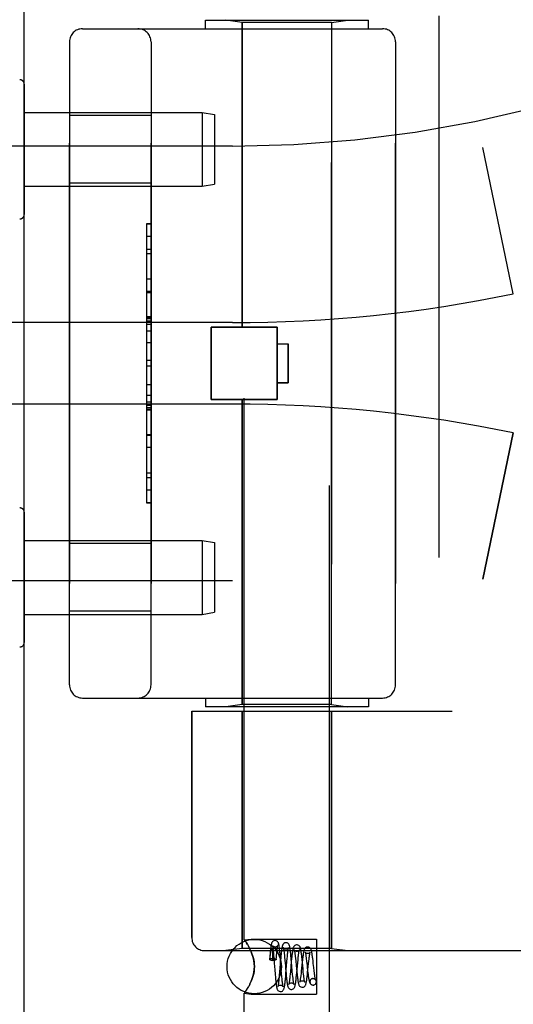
# Model space of a CAD drawing. Header units: inches. Extents: x 0 to 227, y 0 to 147.
# Tile 267 of 285: x 119.17 to 120.3, y 81.06 to 83.33. Entities that reach past the tile are written whole.
import ezdxf

# ---------------------------------------------------------------- set-up
doc = ezdxf.new("R2010")
doc.units = ezdxf.units.IN
doc.header["$LTSCALE"] = 12.466667
doc.header["$MEASUREMENT"] = 0
doc.linetypes.add('HIDDEN', pattern=[0.2, 0.1, -0.1])
doc.layers.get('0').update_dxf_attribs({"linetype": 'CONTINUOUS'})
doc.layers.add('LEFTHAND_DOOR_ASSEMBLY', color=7, linetype='CONTINUOUS')
doc.layers.add('RIGHTHAND_DOOR_ASSEMBLY', color=7, linetype='CONTINUOUS')

msp = doc.modelspace()

# ---------------------------------------------------------------- linework, layer by layer
at = {"color": 3, "linetype": 'Continuous'}
msp.add_line((119.1764, 36.2633), (119.1764, 108.0553), dxfattribs=at)
at = {"layer": 'LEFTHAND_DOOR_ASSEMBLY', "color": 8, "linetype": 'HIDDEN'}
for p, q in [((120.1304, 83.3343), (120.1304, 81.7343)), ((119.5929, 83.3043), (119.5929, 83.3243)), ((119.5929, 83.3243), (119.9679, 83.3243)), ((119.6774, 83.319), (119.6399, 83.3243)), ((119.6774, 82.6173), (119.6774, 83.319)), ((119.8834, 83.319), (119.6774, 83.319)), ((119.8834, 83.319), (119.9209, 83.3243)), ((119.8834, 81.7496), (119.8834, 83.319)), ((119.9679, 83.3043), (119.9679, 83.3243)), ((119.3104, 83.3043), (120.0004, 83.3043)), ((119.2804, 83.2743), (119.2804, 81.7943)), ((119.4679, 81.7943), (119.4679, 83.2743)), ((120.0304, 83.2743), (120.0304, 81.7943)), ((119.4679, 83.1048), (119.2804, 83.1048)), ((119.6554, 83.0343), (118.2374, 83.0343)), ((120.3014, 82.6943), (120.2316, 83.0309)), ((119.4679, 82.9488), (119.2804, 82.9488)), ((119.4579, 82.8552), (119.4579, 82.2133)), ((119.4579, 82.8552), (119.4679, 82.8552)), ((119.4679, 82.855), (119.4579, 82.855)), ((119.4579, 82.7969), (119.4679, 82.7969)), ((119.4679, 82.7867), (119.4579, 82.7867)), ((119.4679, 82.7279), (119.4579, 82.7279)), ((119.4579, 82.6977), (119.4679, 82.6977)), ((119.6554, 82.628), (118.6878, 82.628)), ((119.4579, 82.6411), (119.4679, 82.6411)), ((119.4579, 82.6409), (119.4679, 82.6409)), ((119.4679, 82.6406), (119.4579, 82.6406)), ((119.6064, 82.4513), (119.6064, 82.6173)), ((119.6064, 82.6173), (119.7584, 82.6173)), ((119.7584, 82.4513), (119.7584, 82.6173)), ((119.4579, 82.5827), (119.4679, 82.5827)), ((119.7584, 82.5793), (119.7834, 82.5793)), ((119.7834, 82.5793), (119.7834, 82.4893)), ((119.4679, 82.5406), (119.4579, 82.5406)), ((119.7834, 82.4893), (119.7584, 82.4893)), ((119.4679, 82.4604), (119.4579, 82.4604)), ((119.4679, 82.4448), (119.4579, 82.4448)), ((119.6064, 82.4513), (119.7584, 82.4513)), ((119.6774, 81.7496), (119.6774, 82.4513)), ((119.6554, 82.4405), (118.6878, 82.4405)), ((119.4679, 82.4372), (119.4579, 82.4372)), ((119.4679, 82.4318), (119.4579, 82.4318)), ((119.4679, 82.427), (119.4579, 82.427)), ((119.4679, 82.3686), (119.4579, 82.3686)), ((120.3014, 82.3743), (120.2316, 82.0377)), ((119.4679, 82.2423), (119.4579, 82.2423)), ((119.4679, 82.2133), (119.4579, 82.2133)), ((119.4679, 82.1198), (119.2804, 82.1198)), ((119.6554, 82.0343), (118.2374, 82.0343)), ((119.4679, 81.9638), (119.2804, 81.9638)), ((119.3104, 81.7643), (120.0004, 81.7643)), ((119.5929, 81.7643), (119.5929, 81.7443)), ((119.9679, 81.7443), (119.5929, 81.7443)), ((119.6774, 81.7496), (119.6399, 81.7443)), ((119.8834, 81.7496), (119.6774, 81.7496)), ((119.8834, 81.7496), (119.9209, 81.7443)), ((119.9679, 81.7643), (119.9679, 81.7443)), ((119.5616, 81.7343), (119.5616, 81.213)), ((119.5616, 81.7343), (120.1604, 81.7343)), ((119.6774, 81.7343), (119.6774, 81.1883)), ((119.8834, 81.7343), (119.8834, 81.1883)), ((119.5916, 81.183), (121.6554, 81.183)), ((119.6774, 81.1883), (119.6399, 81.183)), ((119.8834, 81.1883), (119.6774, 81.1883)), ((119.8834, 81.1883), (119.9209, 81.183))]:
    msp.add_line(p, q, dxfattribs=at)
for centre, radius, start, end in [((119.6554, 85.8094), 2.7751, 270, 316.1116), ((119.3104, 83.2743), 0.03, 90, 180), ((119.4379, 83.2743), 0.03, 0, 90), ((120.0004, 83.2743), 0.03, 0, 90), ((119.6554, 85.8094), 3.1814, 270, 281.7157), ((119.6554, 79.2592), 3.1814, 78.2843, 90), ((119.6554, 79.2592), 2.7751, 43.8884, 90), ((119.3104, 81.7943), 0.03, 180, 270), ((119.4379, 81.7943), 0.03, 270, 360), ((120.0004, 81.7943), 0.03, 270, 360), ((119.5916, 81.213), 0.03, 180, 270)]:
    msp.add_arc(centre, radius, start, end, dxfattribs=at)
at = {"layer": 'RIGHTHAND_DOOR_ASSEMBLY', "color": 8, "linetype": 'HIDDEN'}
for p, q in [((119.6824, 81.2077), (119.6824, 83.8543)), ((119.8784, 81.0063), (119.8784, 83.8543)), ((120.1304, 83.3343), (120.1304, 81.7343)), ((119.5929, 83.3043), (119.5929, 83.3243)), ((119.5929, 83.3243), (119.9679, 83.3243)), ((119.6774, 83.319), (119.6399, 83.3243)), ((119.6774, 83.319), (119.6774, 82.6173)), ((119.8834, 83.319), (119.6774, 83.319)), ((119.8834, 83.319), (119.9209, 83.3243)), ((119.8834, 83.319), (119.8834, 81.7496)), ((119.9679, 83.3043), (119.9679, 83.3243)), ((119.3104, 83.3043), (120.0004, 83.3043)), ((119.2804, 81.7943), (119.2804, 83.2743)), ((119.4679, 83.2743), (119.4679, 81.7943)), ((120.0304, 81.7943), (120.0304, 83.2743)), ((119.1764, 83.1767), (119.1764, 82.8769)), ((119.1764, 83.1118), (119.5855, 83.1118)), ((119.4679, 83.1048), (119.2804, 83.1048)), ((119.5855, 83.1118), (119.5855, 82.9418)), ((119.5855, 83.1118), (119.6139, 83.1068)), ((119.6139, 83.1068), (119.6139, 82.9468)), ((119.6554, 83.0343), (118.2374, 83.0343)), ((120.3014, 82.6943), (120.2316, 83.0309)), ((119.4679, 82.9488), (119.2804, 82.9488)), ((119.5855, 82.9418), (119.6139, 82.9468)), ((119.1764, 82.9418), (119.5855, 82.9418)), ((119.4579, 82.8553), (119.4579, 82.2133)), ((119.4679, 82.8553), (119.4579, 82.8553)), ((119.4679, 82.8263), (119.4579, 82.8263)), ((119.4679, 82.7), (119.4579, 82.7)), ((119.6554, 82.628), (118.6878, 82.628)), ((119.4679, 82.6416), (119.4579, 82.6416)), ((119.4679, 82.6368), (119.4579, 82.6368)), ((119.4679, 82.6314), (119.4579, 82.6314)), ((119.4679, 82.6238), (119.4579, 82.6238)), ((119.4679, 82.6082), (119.4579, 82.6082)), ((119.6064, 82.6173), (119.6064, 82.4513)), ((119.7584, 82.6173), (119.6064, 82.6173)), ((119.7584, 82.6173), (119.7584, 82.4513)), ((119.7584, 82.5793), (119.7834, 82.5793)), ((119.7834, 82.4893), (119.7834, 82.5793)), ((119.4679, 82.528), (119.4579, 82.528)), ((119.4579, 82.4859), (119.4679, 82.4859)), ((119.7584, 82.4893), (119.7834, 82.4893)), ((119.7584, 82.4513), (119.6064, 82.4513)), ((119.6774, 82.4513), (119.6774, 81.7496)), ((119.6554, 82.4405), (118.6878, 82.4405)), ((119.4679, 82.428), (119.4579, 82.428)), ((119.4579, 82.4277), (119.4679, 82.4277)), ((119.4579, 82.4275), (119.4679, 82.4275)), ((119.4579, 82.3709), (119.4679, 82.3709)), ((120.2316, 82.0377), (120.3014, 82.3743)), ((119.4679, 82.3407), (119.4579, 82.3407)), ((119.4679, 82.2819), (119.4579, 82.2819)), ((119.4579, 82.2717), (119.4679, 82.2717)), ((119.4679, 82.2136), (119.4579, 82.2136)), ((119.4579, 82.2133), (119.4679, 82.2133)), ((119.1764, 82.1917), (119.1764, 81.8919)), ((119.1764, 82.1268), (119.5855, 82.1268)), ((119.4679, 82.1198), (119.2804, 82.1198)), ((119.5855, 82.1268), (119.5855, 81.9568)), ((119.5855, 82.1268), (119.6139, 82.1218)), ((119.6139, 82.1218), (119.6139, 81.9618)), ((119.6554, 82.0343), (118.2374, 82.0343)), ((119.1764, 81.9568), (119.5855, 81.9568)), ((119.4679, 81.9638), (119.2804, 81.9638)), ((119.5855, 81.9568), (119.6139, 81.9618)), ((119.3104, 81.7643), (120.0004, 81.7643)), ((119.5929, 81.7643), (119.5929, 81.7443)), ((119.9679, 81.7443), (119.5929, 81.7443)), ((119.6774, 81.7496), (119.6399, 81.7443)), ((119.8834, 81.7496), (119.6774, 81.7496)), ((119.8834, 81.7496), (119.9209, 81.7443)), ((119.9679, 81.7643), (119.9679, 81.7443)), ((119.5616, 81.213), (119.5616, 81.7343)), ((119.5616, 81.7343), (120.1604, 81.7343)), ((119.6774, 81.1883), (119.6774, 81.7343)), ((119.8834, 81.1883), (119.8834, 81.7343)), ((119.6824, 81.2077), (119.6984, 81.2098)), ((119.6824, 81.2077), (119.6827, 81.2073)), ((119.6898, 81.1969), (119.6873, 81.2008)), ((119.6984, 81.2098), (119.8484, 81.2098)), ((119.8484, 81.2098), (119.8484, 81.0828)), ((119.5916, 81.183), (121.6554, 81.183)), ((119.6774, 81.1883), (119.6399, 81.183)), ((119.8834, 81.1883), (119.6774, 81.1883)), ((119.6984, 81.1802), (119.6955, 81.1866)), ((119.742, 81.1761), (119.7416, 81.171)), ((119.7473, 81.1812), (119.7474, 81.1807)), ((119.7474, 81.1807), (119.7474, 81.1801)), ((119.7474, 81.1801), (119.7475, 81.1794)), ((119.7475, 81.1794), (119.7475, 81.1787)), ((119.7475, 81.1787), (119.7475, 81.1778)), ((119.7475, 81.1778), (119.7476, 81.1769)), ((119.7476, 81.1769), (119.7476, 81.1759)), ((119.7492, 81.181), (119.7496, 81.1771)), ((119.7496, 81.1771), (119.75, 81.1728)), ((119.7566, 81.1725), (119.757, 81.1766)), ((119.7648, 81.175), (119.7643, 81.1802)), ((119.7743, 81.1765), (119.7748, 81.1726)), ((119.7899, 81.1712), (119.7893, 81.1763)), ((119.8834, 81.1883), (119.9209, 81.183)), ((119.7416, 81.171), (119.7409, 81.1629)), ((119.7413, 81.1621), (119.7415, 81.1648)), ((119.7415, 81.1648), (119.7418, 81.1673)), ((119.7418, 81.1673), (119.742, 81.1694)), ((119.742, 81.1694), (119.7423, 81.1714)), ((119.7423, 81.1714), (119.7425, 81.1731)), ((119.7425, 81.1731), (119.7427, 81.1746)), ((119.7476, 81.1759), (119.7476, 81.1747)), ((119.7476, 81.1747), (119.7476, 81.1733)), ((119.7476, 81.1733), (119.7477, 81.1719)), ((119.7477, 81.1631), (119.7476, 81.1605)), ((119.7484, 81.1605), (119.7476, 81.1605)), ((119.7477, 81.1719), (119.7477, 81.1694)), ((119.7477, 81.1694), (119.7477, 81.1665)), ((119.7477, 81.1665), (119.7477, 81.1631)), ((119.75, 81.1728), (119.7506, 81.1657)), ((119.7506, 81.1657), (119.7515, 81.1549)), ((119.7558, 81.1628), (119.7563, 81.1682)), ((119.7563, 81.1682), (119.7566, 81.1725)), ((119.7659, 81.1608), (119.7637, 81.1344)), ((119.7652, 81.1695), (119.7648, 81.175)), ((119.766, 81.1608), (119.7652, 81.1695)), ((119.7664, 81.1665), (119.7659, 81.1608)), ((119.7676, 81.1403), (119.766, 81.1608)), ((119.7748, 81.1726), (119.7752, 81.1683)), ((119.7752, 81.1683), (119.7758, 81.1613)), ((119.7782, 81.1295), (119.7805, 81.1578)), ((119.7805, 81.1578), (119.7812, 81.1652)), ((119.7812, 81.1652), (119.7816, 81.1698)), ((119.7907, 81.158), (119.7885, 81.1342)), ((119.7904, 81.1657), (119.7899, 81.1712)), ((119.7914, 81.1544), (119.7904, 81.1657)), ((119.7913, 81.164), (119.7907, 81.158)), ((119.8003, 81.1646), (119.8008, 81.1596)), ((119.8033, 81.1321), (119.8054, 81.1546)), ((119.8054, 81.1546), (119.8061, 81.1622)), ((119.8157, 81.1562), (119.8136, 81.1358)), ((119.8154, 81.1637), (119.8148, 81.169)), ((119.8162, 81.1553), (119.8154, 81.1637)), ((119.8176, 81.1413), (119.8162, 81.1553)), ((119.8251, 81.164), (119.8257, 81.1597)), ((119.8282, 81.1331), (119.8303, 81.1533)), ((119.8303, 81.1533), (119.8309, 81.1585)), ((119.8406, 81.1594), (119.84, 81.1649)), ((119.8413, 81.1535), (119.8406, 81.1594)), ((119.8423, 81.1446), (119.8413, 81.1535)), ((119.7526, 81.14), (119.7536, 81.1279)), ((119.7637, 81.1344), (119.763, 81.1265)), ((119.7684, 81.1297), (119.7676, 81.1403)), ((119.7775, 81.1422), (119.7785, 81.1307)), ((119.7785, 81.1307), (119.779, 81.1252)), ((119.7885, 81.1342), (119.788, 81.129)), ((119.7937, 81.1281), (119.793, 81.1354)), ((119.8027, 81.1265), (119.8033, 81.1321)), ((119.8034, 81.1339), (119.804, 81.128)), ((119.8136, 81.1358), (119.813, 81.1306)), ((119.8183, 81.1336), (119.8176, 81.1413)), ((119.8188, 81.1291), (119.8183, 81.1336)), ((119.8282, 81.1366), (119.8288, 81.1313)), ((119.8432, 81.1362), (119.8423, 81.1446)), ((119.8438, 81.1312), (119.8432, 81.1362)), ((119.6955, 81.106), (119.6984, 81.1124)), ((119.7536, 81.1279), (119.7541, 81.1221)), ((119.7541, 81.1221), (119.7546, 81.1166)), ((119.763, 81.1265), (119.7626, 81.1216)), ((119.769, 81.1225), (119.7684, 81.1297)), ((119.7694, 81.1182), (119.769, 81.1225)), ((119.7698, 81.1143), (119.7694, 81.1182)), ((119.7777, 81.1239), (119.7782, 81.1295)), ((119.779, 81.1252), (119.7796, 81.12)), ((119.788, 81.129), (119.7875, 81.1241)), ((119.7941, 81.1238), (119.7937, 81.1281)), ((119.7946, 81.1198), (119.7941, 81.1238)), ((119.8193, 81.1249), (119.8188, 81.1291)), ((119.8409, 81.1188), (119.8395, 81.1186)), ((119.8395, 81.1187), (119.8408, 81.1188)), ((119.6836, 81.0866), (119.6827, 81.0853)), ((119.6955, 81.106), (119.6926, 81.1005)), ((119.8408, 81.1038), (119.8423, 81.1039)), ((119.8409, 81.1038), (119.8423, 81.104)), ((119.6824, 81.0063), (119.6824, 81.0848)), ((119.6824, 81.0848), (119.6984, 81.0828)), ((119.6984, 81.0828), (119.8484, 81.0828))]:
    msp.add_line(p, q, dxfattribs=at)
for points in [[(119.6852, 81.2039), (119.6836, 81.206), (119.6827, 81.2073)], [(119.6836, 81.206), (119.6852, 81.2039), (119.6873, 81.2008), (119.6898, 81.1969), (119.6926, 81.1921), (119.6955, 81.1866), (119.6984, 81.1802)], [(119.7533, 81.2063), (119.7525, 81.2063), (119.7506, 81.2058), (119.749, 81.2049), (119.7476, 81.2038), (119.7467, 81.2027), (119.7461, 81.2017), (119.7457, 81.2008), (119.7453, 81.1999), (119.7451, 81.199), (119.7448, 81.198), (119.7446, 81.197), (119.7444, 81.1959), (119.7442, 81.1947), (119.7439, 81.1934), (119.7437, 81.192), (119.7435, 81.1904), (119.7433, 81.1887), (119.7431, 81.1869), (119.7429, 81.185), (119.7427, 81.183), (119.7424, 81.1808), (119.742, 81.1761)], [(119.7643, 81.1802), (119.764, 81.1827), (119.7638, 81.185), (119.7635, 81.1871), (119.7633, 81.1891), (119.7631, 81.1909), (119.7628, 81.1925), (119.7626, 81.194), (119.7624, 81.1954), (119.7621, 81.1966), (119.7619, 81.1977), (119.7616, 81.1987), (119.7613, 81.1997), (119.761, 81.2007), (119.7606, 81.2016), (119.7599, 81.2027), (119.759, 81.2038), (119.7577, 81.2049), (119.756, 81.2058), (119.7542, 81.2063), (119.7533, 81.2063)], [(119.7783, 81.2013), (119.7774, 81.2012), (119.7754, 81.2007), (119.7737, 81.1998), (119.7724, 81.1986), (119.7715, 81.1974), (119.7709, 81.1963), (119.7704, 81.1953), (119.7701, 81.1943), (119.7698, 81.1933), (119.7696, 81.1922), (119.7693, 81.191), (119.7691, 81.1897), (119.7688, 81.1883), (119.7686, 81.1867), (119.7683, 81.185), (119.7681, 81.1831), (119.7678, 81.1811), (119.7676, 81.179), (119.7673, 81.1767), (119.7671, 81.1743), (119.7669, 81.1718), (119.7664, 81.1665)], [(119.7893, 81.1763), (119.7891, 81.1788), (119.7888, 81.1811), (119.7885, 81.1832), (119.7883, 81.1852), (119.788, 81.187), (119.7877, 81.1886), (119.7875, 81.1901), (119.7872, 81.1914), (119.787, 81.1926), (119.7867, 81.1937), (119.7864, 81.1947), (119.786, 81.1957), (119.7856, 81.1967), (119.7849, 81.1978), (119.7839, 81.1989), (119.7826, 81.2), (119.7809, 81.2008), (119.7791, 81.2013), (119.7783, 81.2013)], [(119.6984, 81.1124), (119.7009, 81.119), (119.7029, 81.1257), (119.7045, 81.1326), (119.7054, 81.1395), (119.7057, 81.1464), (119.7054, 81.1533), (119.7044, 81.1602), (119.7029, 81.167), (119.7009, 81.1737), (119.6984, 81.1802)], [(119.6984, 81.1802), (119.7, 81.176), (119.7016, 81.1716), (119.7029, 81.167), (119.7041, 81.1622), (119.7049, 81.1571), (119.7055, 81.1517), (119.7057, 81.1463), (119.7055, 81.1409), (119.705, 81.1356), (119.7041, 81.1305), (119.7029, 81.1257), (119.7016, 81.1211), (119.7001, 81.1166), (119.6984, 81.1124)], [(119.7427, 81.1746), (119.7429, 81.176), (119.743, 81.1766), (119.7431, 81.1772), (119.7432, 81.1778), (119.7433, 81.1783), (119.7434, 81.1788), (119.7434, 81.1793), (119.7435, 81.1797), (119.7436, 81.1801), (119.7437, 81.1805), (119.7437, 81.1809), (119.7438, 81.1812), (119.7439, 81.1815), (119.744, 81.1818), (119.744, 81.1821), (119.7441, 81.1824), (119.7442, 81.1827), (119.7442, 81.1829), (119.7443, 81.1832), (119.7443, 81.1834), (119.7444, 81.1836), (119.7445, 81.1838), (119.7445, 81.184), (119.7446, 81.1842), (119.7447, 81.1844), (119.7447, 81.1846), (119.7448, 81.1848), (119.7449, 81.185), (119.7449, 81.1851), (119.745, 81.1853), (119.7451, 81.1854), (119.7451, 81.1856), (119.7452, 81.1857), (119.7453, 81.1858), (119.7453, 81.1859), (119.7454, 81.186), (119.7455, 81.1861), (119.7456, 81.1862), (119.7456, 81.1863), (119.7457, 81.1863), (119.7458, 81.1863), (119.7459, 81.1864), (119.7461, 81.1863), (119.7462, 81.1862), (119.7464, 81.1861), (119.7465, 81.1859), (119.7466, 81.1857), (119.7466, 81.1856), (119.7467, 81.1854), (119.7467, 81.1852), (119.7468, 81.1851), (119.7468, 81.1849), (119.7469, 81.1848), (119.7469, 81.1847), (119.7469, 81.1845), (119.7469, 81.1844), (119.747, 81.1843), (119.747, 81.1841), (119.747, 81.184), (119.747, 81.1839), (119.7471, 81.1837), (119.7471, 81.1836), (119.7471, 81.1835), (119.7471, 81.1833), (119.7471, 81.1832), (119.7472, 81.1831), (119.7472, 81.1829), (119.7472, 81.1828), (119.7472, 81.1826), (119.7472, 81.1824), (119.7473, 81.1822), (119.7473, 81.182), (119.7473, 81.1818), (119.7473, 81.1816), (119.7473, 81.1814), (119.7473, 81.1812)], [(119.7472, 81.195), (119.7472, 81.195), (119.7472, 81.1949), (119.7473, 81.1946), (119.7474, 81.1942), (119.7475, 81.1936), (119.7477, 81.1929), (119.7478, 81.192), (119.748, 81.191), (119.7481, 81.19), (119.7483, 81.1887), (119.7485, 81.1874), (119.7487, 81.186), (119.7488, 81.1844), (119.749, 81.1828), (119.7492, 81.181)], [(119.7533, 81.1913), (119.7522, 81.1914), (119.7507, 81.1918), (119.7494, 81.1925), (119.7484, 81.1933), (119.7477, 81.194), (119.7474, 81.1946), (119.7472, 81.1949), (119.7472, 81.195)], [(119.7594, 81.1949), (119.7594, 81.195), (119.7595, 81.195), (119.7594, 81.1949), (119.7592, 81.1946), (119.7588, 81.1939), (119.7581, 81.1932), (119.757, 81.1924), (119.7556, 81.1917), (119.754, 81.1913), (119.7533, 81.1913)], [(119.757, 81.1766), (119.7574, 81.1804), (119.7575, 81.1821), (119.7577, 81.1838), (119.7579, 81.1853), (119.7581, 81.1868), (119.7582, 81.1881), (119.7584, 81.1894), (119.7586, 81.1905), (119.7587, 81.1915), (119.7589, 81.1924), (119.759, 81.1932), (119.7592, 81.1938), (119.7593, 81.1944), (119.7594, 81.1947), (119.7594, 81.1949)], [(119.7722, 81.1899), (119.7722, 81.1899), (119.7723, 81.1898), (119.7724, 81.1894), (119.7725, 81.1889), (119.7727, 81.1883), (119.7728, 81.1875), (119.773, 81.1865), (119.7732, 81.1855), (119.7734, 81.1843), (119.7735, 81.1829), (119.7737, 81.1815), (119.7739, 81.1799), (119.7741, 81.1783), (119.7743, 81.1765)], [(119.7783, 81.1863), (119.7772, 81.1864), (119.7758, 81.1868), (119.7745, 81.1874), (119.7735, 81.1882), (119.7729, 81.1889), (119.7725, 81.1895), (119.7723, 81.1898), (119.7722, 81.1899)], [(119.7842, 81.1895), (119.7843, 81.1897), (119.7844, 81.1899), (119.7843, 81.1899), (119.7842, 81.1896), (119.7838, 81.189), (119.7831, 81.1882), (119.782, 81.1874), (119.7806, 81.1867), (119.779, 81.1863), (119.7783, 81.1863)], [(119.7816, 81.1698), (119.782, 81.174), (119.7822, 81.1759), (119.7824, 81.1777), (119.7826, 81.1795), (119.7828, 81.1811), (119.783, 81.1826), (119.7832, 81.1839), (119.7834, 81.1852), (119.7836, 81.1863), (119.7838, 81.1873), (119.7839, 81.1882), (119.7841, 81.1888), (119.7842, 81.1894), (119.7842, 81.1895)], [(119.8033, 81.1963), (119.8023, 81.1962), (119.8004, 81.1957), (119.7987, 81.1948), (119.7973, 81.1936), (119.7964, 81.1924), (119.7958, 81.1912), (119.7953, 81.1901), (119.795, 81.189), (119.7946, 81.1878), (119.7943, 81.1865), (119.794, 81.185), (119.7937, 81.1834), (119.7934, 81.1816), (119.7931, 81.1796), (119.7928, 81.1774), (119.7925, 81.175), (119.7922, 81.1725), (119.7919, 81.1698), (119.7913, 81.164)], [(119.7973, 81.1847), (119.7973, 81.1847), (119.7974, 81.1846), (119.7975, 81.1842), (119.7977, 81.1836), (119.7978, 81.1829), (119.798, 81.182), (119.7982, 81.1809), (119.7984, 81.1796), (119.7987, 81.1782), (119.7989, 81.1767), (119.7991, 81.175), (119.7993, 81.1732), (119.7996, 81.1712), (119.7998, 81.1691), (119.8001, 81.1669), (119.8003, 81.1646)], [(119.8033, 81.1813), (119.8023, 81.1814), (119.8008, 81.1818), (119.7996, 81.1824), (119.7986, 81.1831), (119.7979, 81.1838), (119.7975, 81.1844), (119.7974, 81.1847), (119.7973, 81.1847)], [(119.8148, 81.169), (119.8145, 81.1715), (119.8142, 81.1739), (119.814, 81.1762), (119.8137, 81.1784), (119.8134, 81.1804), (119.8131, 81.1822), (119.8128, 81.1839), (119.8125, 81.1854), (119.8122, 81.1868), (119.8119, 81.188), (119.8116, 81.1892), (119.8112, 81.1903), (119.8108, 81.1914), (119.8101, 81.1925), (119.8091, 81.1937), (119.8077, 81.1949), (119.806, 81.1958), (119.8042, 81.1963), (119.8033, 81.1963)], [(119.8091, 81.1843), (119.8092, 81.1846), (119.8092, 81.1848), (119.8092, 81.1847), (119.8091, 81.1845), (119.8087, 81.1839), (119.8079, 81.1831), (119.8068, 81.1823), (119.8054, 81.1817), (119.8039, 81.1813), (119.8033, 81.1813)], [(119.8061, 81.1622), (119.8066, 81.1668), (119.8068, 81.169), (119.807, 81.171), (119.8073, 81.1729), (119.8075, 81.1747), (119.8077, 81.1764), (119.8079, 81.1779), (119.8081, 81.1793), (119.8083, 81.1806), (119.8085, 81.1817), (119.8087, 81.1827), (119.8089, 81.1835), (119.8091, 81.1841), (119.8091, 81.1843)], [(119.8283, 81.1913), (119.8273, 81.1912), (119.8254, 81.1907), (119.8236, 81.1897), (119.8223, 81.1885), (119.8213, 81.1873), (119.8207, 81.1862), (119.8202, 81.185), (119.8198, 81.1839), (119.8195, 81.1826), (119.8191, 81.1813), (119.8188, 81.1797), (119.8185, 81.1781), (119.8182, 81.1762), (119.8179, 81.1742), (119.8176, 81.172), (119.8172, 81.1697), (119.8169, 81.1672), (119.8166, 81.1646), (119.8163, 81.1619), (119.8157, 81.1562)], [(119.8225, 81.1796), (119.8225, 81.1794), (119.8227, 81.179), (119.8228, 81.1784), (119.823, 81.1777), (119.8232, 81.1767), (119.8234, 81.1756), (119.8237, 81.1744), (119.8239, 81.173), (119.8241, 81.1714), (119.8244, 81.1698), (119.8246, 81.168), (119.8249, 81.1661), (119.8251, 81.164)], [(119.8283, 81.1763), (119.8277, 81.1763), (119.8261, 81.1767), (119.8248, 81.1773), (119.8238, 81.178), (119.8231, 81.1787), (119.8227, 81.1792), (119.8225, 81.1795), (119.8225, 81.1796)], [(119.84, 81.1649), (119.8397, 81.1674), (119.8394, 81.1698), (119.839, 81.1721), (119.8387, 81.1742), (119.8384, 81.1762), (119.8381, 81.1779), (119.8378, 81.1795), (119.8375, 81.181), (119.8372, 81.1823), (119.8369, 81.1835), (119.8365, 81.1846), (119.8361, 81.1856), (119.8356, 81.1866), (119.8349, 81.1878), (119.834, 81.1889), (119.8326, 81.19), (119.8309, 81.1908), (119.829, 81.1913), (119.8283, 81.1913)], [(119.8339, 81.1789), (119.834, 81.1793), (119.8341, 81.1796), (119.8341, 81.1796), (119.834, 81.1794), (119.8336, 81.1788), (119.8328, 81.1781), (119.8317, 81.1773), (119.8303, 81.1766), (119.8288, 81.1763), (119.8283, 81.1763)], [(119.8309, 81.1585), (119.8314, 81.1633), (119.8317, 81.1655), (119.832, 81.1676), (119.8322, 81.1695), (119.8325, 81.1713), (119.8327, 81.173), (119.833, 81.1745), (119.8332, 81.1758), (119.8334, 81.177), (119.8336, 81.1779), (119.8338, 81.1787), (119.8339, 81.1789)], [(119.7409, 81.1629), (119.741, 81.1632), (119.7415, 81.1637), (119.7423, 81.1642), (119.7435, 81.1646), (119.745, 81.1649), (119.7466, 81.1651), (119.7484, 81.1651)], [(119.7413, 81.1621), (119.7409, 81.1627), (119.7409, 81.1629)], [(119.7413, 81.1621), (119.7429, 81.1617), (119.7445, 81.1613), (119.7461, 81.1609), (119.7476, 81.1605)], [(119.7484, 81.1651), (119.7504, 81.1651), (119.7521, 81.1648), (119.7537, 81.1645), (119.7549, 81.164), (119.7556, 81.1634), (119.7558, 81.1628), (119.7558, 81.1628)], [(119.7558, 81.1628), (119.7556, 81.1622), (119.7549, 81.1617), (119.7537, 81.1612), (119.7521, 81.1608), (119.7504, 81.1606), (119.7484, 81.1605)], [(119.7515, 81.1549), (119.7522, 81.1461), (119.7526, 81.14)], [(119.7758, 81.1613), (119.777, 81.1479), (119.7775, 81.1422)], [(119.793, 81.1354), (119.7919, 81.1488), (119.7914, 81.1544)], [(119.8008, 81.1596), (119.8019, 81.1486), (119.8034, 81.1339)], [(119.8257, 81.1597), (119.8265, 81.1524), (119.8268, 81.1499)], [(119.8158, 81.0988), (119.8166, 81.0988), (119.8184, 81.0993), (119.8201, 81.1001), (119.8215, 81.1013), (119.8225, 81.1024), (119.8232, 81.1036), (119.8237, 81.1047), (119.8241, 81.1058), (119.8244, 81.1069), (119.8248, 81.1082), (119.8251, 81.1096), (119.8254, 81.1112), (119.8257, 81.113), (119.826, 81.115), (119.8263, 81.1171), (119.8266, 81.1194), (119.827, 81.1219), (119.8273, 81.1246), (119.8276, 81.1274), (119.8282, 81.1331)], [(119.8268, 81.1499), (119.8273, 81.1446), (119.8282, 81.1366)], [(119.8288, 81.1313), (119.8292, 81.1288), (119.8295, 81.1264), (119.8298, 81.124), (119.8301, 81.1218), (119.8305, 81.1197), (119.8308, 81.1177), (119.8311, 81.1159), (119.8315, 81.1143), (119.8318, 81.1128), (119.8322, 81.1114), (119.8326, 81.1102), (119.8332, 81.109), (119.8338, 81.1077), (119.8348, 81.1065), (119.8362, 81.1053), (119.838, 81.1043), (119.8399, 81.1038), (119.8408, 81.1038)], [(119.8464, 81.1157), (119.8465, 81.1157), (119.8465, 81.1155), (119.8465, 81.1157), (119.8463, 81.1161), (119.8462, 81.1167), (119.846, 81.1176), (119.8457, 81.1186), (119.8455, 81.1199), (119.8452, 81.1213), (119.845, 81.123), (119.8447, 81.1248), (119.8444, 81.1267), (119.8441, 81.1289), (119.8438, 81.1312)], [(119.7546, 81.1166), (119.7549, 81.1141), (119.7551, 81.1117), (119.7554, 81.1094), (119.7556, 81.1073), (119.7559, 81.1053), (119.7561, 81.1036), (119.7564, 81.1019), (119.7566, 81.1004), (119.7568, 81.0991), (119.7571, 81.0979), (119.7574, 81.0968), (119.7576, 81.0958), (119.758, 81.0948), (119.7584, 81.0938), (119.759, 81.0927), (119.7598, 81.0916), (119.7612, 81.0904), (119.7629, 81.0894), (119.7648, 81.0889), (119.7658, 81.0888)], [(119.7626, 81.1216), (119.7621, 81.1173), (119.7619, 81.1152), (119.7617, 81.1133), (119.7615, 81.1115), (119.7613, 81.1098), (119.7611, 81.1083), (119.7609, 81.1068), (119.7607, 81.1055), (119.7606, 81.1043), (119.7604, 81.1033), (119.7602, 81.1024), (119.7601, 81.1016), (119.7599, 81.101), (119.7598, 81.1005), (119.7598, 81.1004)], [(119.7658, 81.0888), (119.7666, 81.0888), (119.7684, 81.0893), (119.7701, 81.0901), (119.7714, 81.0912), (119.7723, 81.0923), (119.773, 81.0933), (119.7735, 81.0943), (119.7738, 81.0953), (119.7741, 81.0963), (119.7744, 81.0974), (119.7747, 81.0986), (119.7749, 81.0999), (119.7752, 81.1013), (119.7754, 81.1029), (119.7757, 81.1047), (119.7759, 81.1066), (119.7762, 81.1087), (119.7764, 81.1109), (119.7767, 81.1133), (119.777, 81.1158), (119.7772, 81.1184), (119.7777, 81.1239)], [(119.7719, 81.1002), (119.7719, 81.1002), (119.7718, 81.1004), (119.7717, 81.1008), (119.7716, 81.1014), (119.7714, 81.1021), (119.7713, 81.103), (119.7711, 81.104), (119.7709, 81.1051), (119.7708, 81.1063), (119.7706, 81.1077), (119.7704, 81.1092), (119.7702, 81.1108), (119.77, 81.1125), (119.7698, 81.1143)], [(119.7796, 81.12), (119.7798, 81.1176), (119.7801, 81.1153), (119.7804, 81.1131), (119.7806, 81.1111), (119.7809, 81.1092), (119.7811, 81.1075), (119.7814, 81.1059), (119.7817, 81.1045), (119.782, 81.1032), (119.7822, 81.102), (119.7825, 81.1009), (119.7829, 81.0999), (119.7833, 81.0988), (119.784, 81.0977), (119.7849, 81.0965), (119.7862, 81.0953), (119.7879, 81.0944), (119.7899, 81.0939), (119.7908, 81.0938)], [(119.785, 81.1059), (119.7849, 81.1057), (119.7848, 81.1054), (119.7848, 81.1053), (119.7849, 81.1054), (119.7851, 81.1059), (119.7856, 81.1065), (119.7866, 81.1074), (119.7879, 81.1082), (119.7895, 81.1087), (119.7908, 81.1088)], [(119.7875, 81.1241), (119.7871, 81.1197), (119.7868, 81.1177), (119.7866, 81.1159), (119.7864, 81.1141), (119.7862, 81.1125), (119.786, 81.1111), (119.7858, 81.1098), (119.7856, 81.1086), (119.7854, 81.1076), (119.7852, 81.1068), (119.785, 81.1061), (119.785, 81.1059)], [(119.7908, 81.0938), (119.7915, 81.0938), (119.7934, 81.0942), (119.795, 81.0951), (119.7964, 81.0961), (119.7974, 81.0973), (119.7981, 81.0984), (119.7986, 81.0995), (119.7989, 81.1005), (119.7993, 81.1017), (119.7996, 81.1029), (119.7999, 81.1043), (119.8002, 81.1058), (119.8005, 81.1075), (119.8008, 81.1094), (119.801, 81.1114), (119.8013, 81.1136), (119.8016, 81.116), (119.8019, 81.1185), (119.8022, 81.1211), (119.8027, 81.1265)], [(119.7908, 81.1088), (119.7918, 81.1087), (119.7935, 81.1082), (119.7949, 81.1074), (119.7959, 81.1065), (119.7965, 81.1059), (119.7967, 81.1054), (119.7968, 81.1052), (119.7968, 81.1053)], [(119.7968, 81.1053), (119.7968, 81.1053), (119.7967, 81.1056), (119.7966, 81.106), (119.7965, 81.1066), (119.7963, 81.1073), (119.7961, 81.1082), (119.796, 81.1092), (119.7958, 81.1103), (119.7956, 81.1116), (119.7954, 81.113), (119.7952, 81.1145), (119.795, 81.1162), (119.7948, 81.1179), (119.7946, 81.1198)], [(119.804, 81.128), (119.8043, 81.1251), (119.8046, 81.1224), (119.805, 81.1197), (119.8053, 81.1172), (119.8056, 81.1149), (119.806, 81.1128), (119.8063, 81.1109), (119.8066, 81.1092), (119.807, 81.1077), (119.8073, 81.1063), (119.8078, 81.1051), (119.8082, 81.1039), (119.8089, 81.1027), (119.8098, 81.1015), (119.8112, 81.1003), (119.8129, 81.0994), (119.8148, 81.0989), (119.8158, 81.0988)], [(119.8101, 81.111), (119.81, 81.1107), (119.8099, 81.1105), (119.8099, 81.1104), (119.81, 81.1107), (119.8104, 81.1112), (119.811, 81.1119), (119.8119, 81.1126), (119.8132, 81.1133), (119.8147, 81.1137), (119.8158, 81.1138)], [(119.813, 81.1306), (119.8125, 81.1259), (119.8122, 81.1237), (119.8119, 81.1217), (119.8117, 81.1198), (119.8114, 81.1181), (119.8112, 81.1165), (119.811, 81.1151), (119.8107, 81.1139), (119.8105, 81.1128), (119.8103, 81.1119), (119.8101, 81.1112), (119.8101, 81.111)], [(119.8158, 81.1138), (119.8167, 81.1137), (119.8185, 81.1132), (119.8199, 81.1124), (119.8209, 81.1115), (119.8214, 81.1109), (119.8216, 81.1106)], [(119.8216, 81.1106), (119.8216, 81.1105), (119.8217, 81.1104), (119.8216, 81.1105), (119.8215, 81.1108), (119.8214, 81.1114), (119.8212, 81.1121), (119.821, 81.1129), (119.8208, 81.1139), (119.8206, 81.1151), (119.8204, 81.1164), (119.8202, 81.1179), (119.82, 81.1194), (119.8198, 81.1211), (119.8195, 81.123), (119.8193, 81.1249)], [(119.8395, 81.1186), (119.8389, 81.1185), (119.8371, 81.1178), (119.8356, 81.1166), (119.8344, 81.115), (119.8337, 81.1132), (119.8334, 81.1113), (119.8337, 81.1094), (119.8344, 81.1075), (119.8356, 81.106), (119.8371, 81.1048), (119.8389, 81.1041), (119.8409, 81.1038)], [(119.8408, 81.1188), (119.8417, 81.1187), (119.8433, 81.1183), (119.8447, 81.1175), (119.8456, 81.1167), (119.8462, 81.1161), (119.8464, 81.1157)], [(119.8423, 81.104), (119.8429, 81.1041), (119.8446, 81.1048), (119.8462, 81.106), (119.8474, 81.1075), (119.8481, 81.1094), (119.8483, 81.1113), (119.8481, 81.1132), (119.8474, 81.115), (119.8462, 81.1166), (119.8446, 81.1178), (119.8429, 81.1185), (119.8409, 81.1188)], [(119.6824, 81.0848), (119.6827, 81.0853), (119.6836, 81.0866), (119.6852, 81.0887), (119.6873, 81.0918), (119.6898, 81.0957), (119.6926, 81.1005)], [(119.7598, 81.1004), (119.7597, 81.1003), (119.7597, 81.1002), (119.7597, 81.1003), (119.7599, 81.1006), (119.7603, 81.1012), (119.761, 81.1019), (119.762, 81.1026), (119.7633, 81.1033), (119.7648, 81.1037), (119.7658, 81.1038)], [(119.7658, 81.1038), (119.7668, 81.1037), (119.7686, 81.1032), (119.77, 81.1023), (119.771, 81.1014), (119.7716, 81.1007), (119.7718, 81.1003), (119.7719, 81.1001), (119.7719, 81.1002)]]:
    msp.add_lwpolyline(points, dxfattribs=at)
msp.add_circle((119.7054, 81.1463), 0.0625, dxfattribs=at)
for centre, radius, start, end in [((119.6554, 85.8094), 2.7751, 270, 316.1116), ((119.3104, 83.2743), 0.03, 90, 180), ((119.4379, 83.2743), 0.03, 0, 90), ((120.0004, 83.2743), 0.03, 0, 90), ((119.1664, 83.1767), 0.01, 360, 93.2246), ((119.1664, 82.8769), 0.01, 266.7754, 0), ((119.6554, 85.8094), 3.1814, 270, 281.7157), ((119.6554, 79.2592), 3.1814, 78.2843, 90), ((119.1664, 82.1917), 0.01, 360, 93.2246), ((119.6554, 79.2592), 2.7751, 43.8884, 90), ((119.1664, 81.8919), 0.01, 266.7754, 0), ((119.3104, 81.7943), 0.03, 180, 270), ((119.4379, 81.7943), 0.03, 270, 360), ((120.0004, 81.7943), 0.03, 270, 360), ((119.5916, 81.213), 0.03, 180, 270)]:
    msp.add_arc(centre, radius, start, end, dxfattribs=at)

doc.saveas('drawing.dxf')
